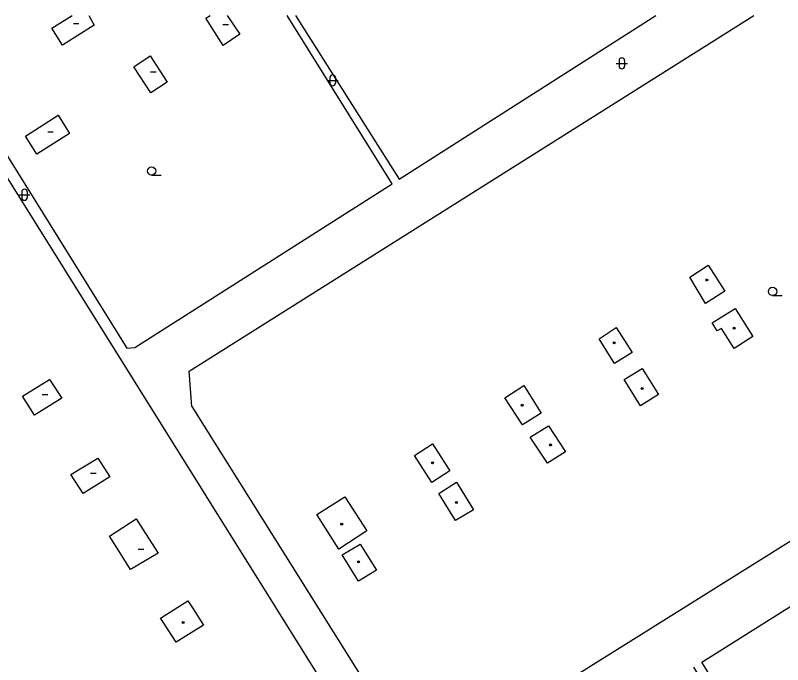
# Model space of a CAD drawing. Extents: x -600391 to -599491, y -1160176 to -1159402.
# Drawn here: x -599795.1 to -599725.5, y -1159460.7 to -1159401.8 of the extents above; entities that cross this region are included whole.
import ezdxf

# ---------------------------------------------------------------- set-up
doc = ezdxf.new("R2010")
doc.units = 0
for name, color, linetype in [('Level 11', 7, 'Continuous'), ('Level 36', 7, 'Continuous'), ('Level 39', 7, 'Continuous'), ('Level 5', 7, 'Continuous')]:
    doc.layers.add(name, color=color, linetype=linetype)

msp = doc.modelspace()

# ---------------------------------------------------------------- linework, layer by layer
at = {"layer": 'Level 11'}
for p, q in [((-599779.34, -1159434.04), (-599728.109, -1159401.769)), ((-599760.91, -1159417.07), (-599770.456, -1159401.769)), ((-599769.684, -1159401.769), (-599760.28, -1159416.62)), ((-599760.28, -1159416.62), (-599736.992, -1159401.769))]:
    msp.add_line(p, q, dxfattribs=at)
for points in [[(-599802.58, -1159403.74), (-599785, -1159431.98)], [(-599803.49, -1159404.36), (-599745.92, -1159496.45)], [(-599784.27, -1159431.89), (-599760.91, -1159417.07)], [(-599756.95, -1159469.58), (-599673.32, -1159417.26)], [(-599785, -1159431.98), (-599784.27, -1159431.89)], [(-599779.09, -1159437.27), (-599779.34, -1159434.04)], [(-599779.09, -1159437.27), (-599760.99, -1159466.15)], [(-599732.81, -1159460.45), (-599699.3, -1159439.38)], [(-599733.58, -1159460.91), (-599719.4, -1159483.85), (-599718.68, -1159483.48), (-599732.81, -1159460.45)]]:
    msp.add_lwpolyline(points, dxfattribs=at)
at = {"layer": 'Level 36'}
for p, q in [((-599740.576, -1159406.126), (-599739.576, -1159406.126)), ((-599740.326, -1159405.876), (-599740.326, -1159406.376)), ((-599739.826, -1159405.876), (-599739.826, -1159406.376)), ((-599766.566, -1159407.416), (-599766.566, -1159407.916)), ((-599766.066, -1159407.416), (-599766.066, -1159407.916)), ((-599766.816, -1159407.666), (-599765.816, -1159407.666)), ((-599782.75, -1159416.265), (-599781.875, -1159416.265)), ((-599794.536, -1159417.796), (-599794.536, -1159418.296)), ((-599794.036, -1159417.796), (-599794.036, -1159418.296)), ((-599794.786, -1159418.046), (-599793.786, -1159418.046)), ((-599726.4, -1159427.195), (-599725.525, -1159427.195))]:
    msp.add_line(p, q, dxfattribs=at)
for centre in [(-599782.75, -1159415.89), (-599726.4, -1159426.82)]:
    msp.add_circle(centre, 0.375, dxfattribs=at)
for centre, start, end in [((-599740.076, -1159405.876), 0, 180), ((-599740.076, -1159406.376), 180, 0), ((-599766.316, -1159407.416), 0, 180), ((-599766.316, -1159407.916), 180, 0), ((-599794.286, -1159417.796), 0, 180), ((-599794.286, -1159418.296), 180, 0)]:
    msp.add_arc(centre, 0.25, start, end, dxfattribs=at)
at = {"layer": 'Level 39'}
for p, q in [((-599789.85, -1159402.52), (-599789.35, -1159402.52)), ((-599776.28, -1159402.59), (-599775.78, -1159402.59)), ((-599782.84, -1159406.88), (-599782.34, -1159406.88)), ((-599792.17, -1159412.34), (-599791.67, -1159412.34)), ((-599792.67, -1159436.17), (-599792.17, -1159436.17)), ((-599788.29, -1159443.3), (-599787.79, -1159443.3)), ((-599783.96, -1159450.19), (-599783.46, -1159450.19))]:
    msp.add_line(p, q, dxfattribs=at)
for centre, radius in [((-599732.36, -1159425.78), 0.09), ((-599732.36, -1159425.78), 0.0398), ((-599729.89, -1159430.14), 0.09), ((-599729.89, -1159430.14), 0.0398), ((-599740.78, -1159431.47), 0.09), ((-599740.78, -1159431.47), 0.0398), ((-599738.23, -1159435.63), 0.09), ((-599738.23, -1159435.63), 0.0398), ((-599749.12, -1159437.15), 0.09), ((-599749.12, -1159437.15), 0.0398), ((-599746.56, -1159440.75), 0.09), ((-599746.56, -1159440.75), 0.0398), ((-599757.26, -1159442.36), 0.09), ((-599757.26, -1159442.36), 0.0398), ((-599755.08, -1159445.96), 0.09), ((-599755.08, -1159445.96), 0.0398), ((-599765.5, -1159447.94), 0.09), ((-599765.5, -1159447.94), 0.0398), ((-599763.98, -1159451.35), 0.09), ((-599763.98, -1159451.35), 0.0398), ((-599779.89, -1159456.85), 0.09), ((-599779.89, -1159456.85), 0.0398)]:
    msp.add_circle(centre, radius, dxfattribs=at)
at = {"layer": 'Level 5'}
for p, q in [((-599791.8, -1159402.92), (-599789.971, -1159401.769)), ((-599788.457, -1159401.769), (-599787.95, -1159402.65)), ((-599777.83, -1159402.02), (-599777.45, -1159401.769)), ((-599775.883, -1159401.769), (-599774.74, -1159403.49))]:
    msp.add_line(p, q, dxfattribs=at)
for points in [[(-599787.95, -1159402.65), (-599790.85, -1159404.47)], [(-599776.27, -1159404.51), (-599777.83, -1159402.02)], [(-599790.85, -1159404.47), (-599791.8, -1159402.92)], [(-599774.74, -1159403.49), (-599776.27, -1159404.51)], [(-599784.36, -1159406.43), (-599782.87, -1159405.45)], [(-599782.87, -1159405.45), (-599781.33, -1159407.82)], [(-599782.81, -1159408.8), (-599784.36, -1159406.43)], [(-599781.33, -1159407.82), (-599782.81, -1159408.8)], [(-599794.2, -1159412.74), (-599791.22, -1159410.84)], [(-599791.22, -1159410.84), (-599790.19, -1159412.48)], [(-599793.18, -1159414.35), (-599794.2, -1159412.74)], [(-599790.19, -1159412.48), (-599793.18, -1159414.35)], [(-599733.91, -1159425.52), (-599732.25, -1159424.44)], [(-599732.25, -1159424.44), (-599730.73, -1159426.8)], [(-599732.47, -1159427.9), (-599733.91, -1159425.52)], [(-599730.73, -1159426.8), (-599732.47, -1159427.9)], [(-599731.88, -1159429.67), (-599729.78, -1159428.38)], [(-599729.78, -1159428.38), (-599728.19, -1159430.91)], [(-599731.44, -1159430.39), (-599731.88, -1159429.67)], [(-599742.14, -1159431.12), (-599740.59, -1159430.08)], [(-599740.59, -1159430.08), (-599739.13, -1159432.35)], [(-599731.03, -1159430.19), (-599731.44, -1159430.39)], [(-599729.88, -1159432), (-599731.03, -1159430.19)], [(-599740.75, -1159433.37), (-599742.14, -1159431.12)], [(-599728.19, -1159430.91), (-599729.88, -1159432)], [(-599739.13, -1159432.35), (-599740.75, -1159433.37)], [(-599739.86, -1159434.81), (-599738.23, -1159433.8)], [(-599738.23, -1159433.8), (-599736.74, -1159436.16)], [(-599794.46, -1159436.32), (-599792.01, -1159434.8)], [(-599792.01, -1159434.8), (-599790.91, -1159436.51)], [(-599750.68, -1159436.48), (-599748.96, -1159435.35)], [(-599748.96, -1159435.35), (-599747.4, -1159437.86)], [(-599738.39, -1159437.19), (-599739.86, -1159434.81)], [(-599793.37, -1159438.05), (-599794.46, -1159436.32)], [(-599790.91, -1159436.51), (-599793.37, -1159438.05)], [(-599749.08, -1159438.93), (-599750.68, -1159436.48)], [(-599736.74, -1159436.16), (-599738.39, -1159437.19)], [(-599747.4, -1159437.86), (-599749.08, -1159438.93)], [(-599748.4, -1159440.05), (-599746.73, -1159439)], [(-599746.73, -1159439), (-599745.18, -1159441.37)], [(-599746.81, -1159442.41), (-599748.4, -1159440.05)], [(-599758.89, -1159441.69), (-599757.27, -1159440.66)], [(-599757.27, -1159440.66), (-599755.69, -1159443.11)], [(-599757.31, -1159444.14), (-599758.89, -1159441.69)], [(-599745.18, -1159441.37), (-599746.81, -1159442.41)], [(-599790.07, -1159443.43), (-599787.64, -1159441.95)], [(-599787.64, -1159441.95), (-599786.55, -1159443.63)], [(-599788.96, -1159445.16), (-599790.07, -1159443.43)], [(-599786.55, -1159443.63), (-599788.96, -1159445.16)], [(-599755.69, -1159443.11), (-599757.31, -1159444.14)], [(-599756.69, -1159445.14), (-599755.07, -1159444.13)], [(-599755.07, -1159444.13), (-599753.53, -1159446.62)], [(-599755.17, -1159447.59), (-599756.69, -1159445.14)], [(-599767.76, -1159447.07), (-599765.21, -1159445.45)], [(-599765.21, -1159445.45), (-599763.22, -1159448.55)], [(-599765.77, -1159450.19), (-599767.76, -1159447.07)], [(-599753.53, -1159446.62), (-599755.17, -1159447.59)], [(-599786.56, -1159449.01), (-599784.14, -1159447.46)], [(-599784.14, -1159447.46), (-599783.29, -1159448.79)], [(-599763.22, -1159448.55), (-599765.77, -1159450.19)], [(-599785.72, -1159450.34), (-599786.56, -1159449.01)], [(-599783.29, -1159448.79), (-599782.15, -1159450.57)], [(-599765.45, -1159450.73), (-599763.82, -1159449.74)], [(-599763.82, -1159449.74), (-599762.34, -1159452.11)], [(-599784.65, -1159452.05), (-599785.72, -1159450.34)], [(-599782.15, -1159450.57), (-599784.65, -1159452.05)], [(-599763.97, -1159453.12), (-599765.45, -1159450.73)], [(-599762.34, -1159452.11), (-599763.97, -1159453.12)], [(-599781.94, -1159456.46), (-599779.45, -1159454.88)], [(-599779.45, -1159454.88), (-599779.04, -1159455.53)], [(-599779.04, -1159455.53), (-599778.05, -1159457.1)], [(-599781.52, -1159457.1), (-599781.94, -1159456.46)], [(-599780.52, -1159458.63), (-599781.52, -1159457.1)], [(-599778.05, -1159457.1), (-599780.52, -1159458.63)]]:
    msp.add_lwpolyline(points, dxfattribs=at)

doc.saveas('drawing.dxf')
